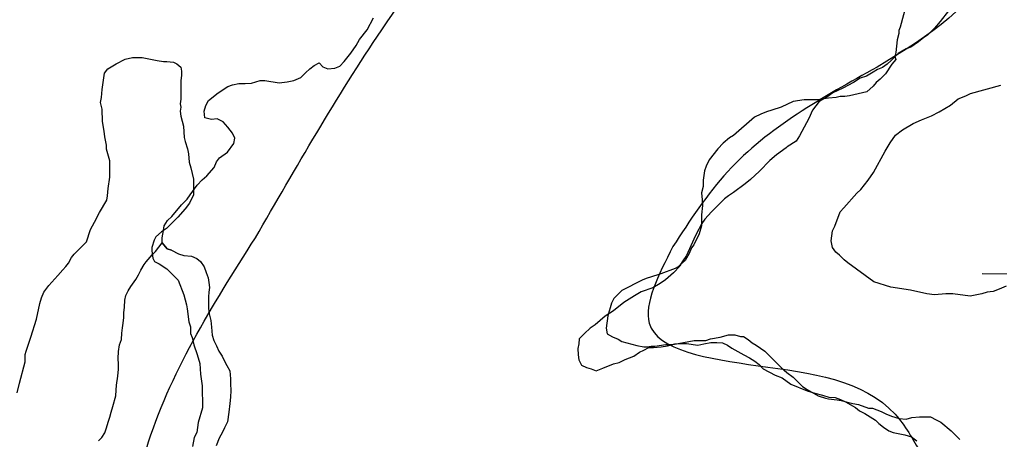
# Model space of a CAD drawing. Extents: x 3172231 to 3210228, y 940198 to 965780.
# Drawn here: x 3186153 to 3186789, y 963135 to 963407 of the extents above; entities that cross this region are included whole.
import ezdxf

# ---------------------------------------------------------------- set-up
doc = ezdxf.new("R2010")
doc.units = 0
for name, color, linetype in [('V-BORW-LINE', 7, 'Continuous'), ('V-SITE-VEGE', 7, 'Continuous'), ('V-TOPO-SHOR', 7, 'Continuous'), ('V-WETL-SWMP', 7, 'Continuous')]:
    doc.layers.add(name, color=color, linetype=linetype)

msp = doc.modelspace()

# ---------------------------------------------------------------- linework, layer by layer
at = {"layer": 'V-BORW-LINE'}
for points in [[(3186744.137, 963503.352), (3186777.807, 963443.111), (3186709.853, 963376.22)], [(3186306.324, 963265.418), (3186388.322, 963400.409), (3186445.501, 963480.413)], [(3186709.853, 963376.22), (3186612.88, 963308.438), (3186577.222, 963259.794)], [(3186218.016, 963018.746), (3186235.68, 963128.706), (3186306.324, 963265.418)], [(3186577.222, 963259.794), (3186561.939, 963210.212), (3186632.573, 963182.533)], [(3186632.573, 963182.533), (3186721.437, 963151.14), (3186738.102, 963125.887)]]:
    msp.add_spline(points, degree=3, dxfattribs=at)
at = {"layer": 'V-SITE-VEGE'}
for p, q in [((3186728.388, 963415.783), (3186724.867, 963402.02)), ((3186724.867, 963402.02), (3186723.855, 963399.98)), ((3186723.855, 963399.98), (3186723.861, 963397.945)), ((3186722.856, 963393.867), (3186721.865, 963385.714)), ((3186723.861, 963397.945), (3186722.856, 963393.867)), ((3186721.865, 963385.714), (3186721.363, 963383.166)), ((3186721.881, 963381.133), (3186719.346, 963378.069)), ((3186721.363, 963383.166), (3186721.881, 963381.133)), ((3186719.346, 963378.069), (3186715.291, 963371.943)), ((3186711.735, 963368.367), (3186709.196, 963366.322)), ((3186715.291, 963371.943), (3186711.735, 963368.367)), ((3186703.105, 963360.188), (3186691.911, 963357.607)), ((3186707.166, 963363.77), (3186703.105, 963360.188)), ((3186709.196, 963366.322), (3186707.166, 963363.77)), ((3186655.253, 963353.925), (3186647.625, 963350.335)), ((3186662.378, 963354.965), (3186655.253, 963353.925)), ((3186671.037, 963354.994), (3186662.378, 963354.965)), ((3186678.16, 963356.034), (3186671.037, 963354.994)), ((3186683.254, 963356.561), (3186678.16, 963356.034)), ((3186685.799, 963357.079), (3186683.254, 963356.561)), ((3186688.855, 963357.089), (3186685.799, 963357.079)), ((3186691.911, 963357.607), (3186688.855, 963357.089)), ((3186641.522, 963348.277), (3186637.958, 963347.249)), ((3186647.625, 963350.335), (3186641.522, 963348.277)), ((3186630.331, 963343.656), (3186616.62, 963331.899)), ((3186634.399, 963345.708), (3186630.331, 963343.656)), ((3186637.958, 963347.249), (3186634.399, 963345.708)), ((3186614.076, 963330.363), (3186610.015, 963326.785)), ((3186616.62, 963331.899), (3186614.076, 963330.363)), ((3186606.464, 963323.209), (3186600.883, 963316.062)), ((3186610.015, 963326.785), (3186606.464, 963323.209)), ((3186600.883, 963316.062), (3186598.86, 963311.98)), ((3186598.86, 963311.98), (3186597.85, 963308.92)), ((3186597.85, 963308.92), (3186596.853, 963302.807)), ((3186596.867, 963298.733), (3186595.861, 963294.656)), ((3186596.853, 963302.807), (3186596.867, 963298.733)), ((3186595.861, 963294.656), (3186596.386, 963290.074)), ((3186596.396, 963286.509), (3186595.907, 963280.396)), ((3186596.386, 963290.074), (3186596.396, 963286.509)), ((3186595.907, 963280.396), (3186595.929, 963273.267)), ((3186595.929, 963273.267), (3186594.42, 963268.167)), ((3186594.42, 963268.167), (3186590.879, 963261.028)), ((3186589.355, 963258.986), (3186587.839, 963255.414)), ((3186590.879, 963261.028), (3186589.355, 963258.986)), ((3186587.839, 963255.414), (3186585.308, 963250.825)), ((3186580.737, 963246.735), (3186578.705, 963245.707)), ((3186582.261, 963248.267), (3186580.737, 963246.735)), ((3186585.308, 963250.825), (3186582.261, 963248.267)), ((3186567.513, 963241.598), (3186559.882, 963239.026)), ((3186569.549, 963242.114), (3186567.513, 963241.598)), ((3186578.705, 963245.707), (3186569.549, 963242.114)), ((3186557.341, 963238), (3186544.121, 963231.338)), ((3186559.882, 963239.026), (3186557.341, 963238)), ((3186544.121, 963231.338), (3186539.046, 963226.228)), ((3186537.526, 963223.168), (3186535.007, 963215.011)), ((3186539.046, 963226.228), (3186537.526, 963223.168)), ((3186535.007, 963215.011), (3186534.016, 963206.86)), ((3186534.016, 963206.86), (3186534.536, 963203.297)), ((3186534.536, 963203.297), (3186538.108, 963201.271)), ((3186538.108, 963201.271), (3186541.678, 963199.756)), ((3186607.877, 963200.989), (3186613.474, 963202.535)), ((3186613.474, 963202.535), (3186617.55, 963202.547)), ((3186617.55, 963202.547), (3186621.117, 963201.542)), ((3186621.117, 963201.542), (3186623.155, 963201.548)), ((3186623.155, 963201.548), (3186626.217, 963199.52)), ((3186541.678, 963199.756), (3186544.227, 963198.232)), ((3186544.227, 963198.232), (3186553.912, 963195.719)), ((3186553.912, 963195.719), (3186558.5, 963194.718)), ((3186560.535, 963194.724), (3186563.081, 963195.242)), ((3186563.081, 963195.242), (3186565.627, 963195.248)), ((3186565.627, 963195.248), (3186572.754, 963196.29)), ((3186572.754, 963196.29), (3186577.337, 963196.307)), ((3186577.337, 963196.307), (3186591.079, 963198.898)), ((3186591.079, 963198.898), (3186598.718, 963198.922)), ((3186598.718, 963198.922), (3186601.77, 963199.95)), ((3186601.77, 963199.95), (3186607.877, 963200.989)), ((3186626.217, 963199.52), (3186628.771, 963197.491)), ((3186628.771, 963197.491), (3186631.321, 963195.973)), ((3186631.321, 963195.973), (3186636.936, 963191.916)), ((3186558.5, 963194.718), (3186560.535, 963194.724)), ((3186636.936, 963191.916), (3186647.666, 963181.256)), ((3186647.666, 963181.256), (3186651.239, 963178.213)), ((3186651.239, 963178.213), (3186655.323, 963175.169)), ((3186655.323, 963175.169), (3186661.457, 963169.079)), ((3186661.457, 963169.079), (3186664.519, 963167.051)), ((3186664.519, 963167.051), (3186671.66, 963163)), ((3186671.66, 963163), (3186676.25, 963161.487)), ((3186676.25, 963161.487), (3186678.287, 963160.985)), ((3186678.287, 963160.985), (3186683.891, 963160.493)), ((3186683.891, 963160.493), (3186686.438, 963159.994)), ((3186686.438, 963159.994), (3186694.088, 963157.981)), ((3186694.088, 963157.981), (3186697.651, 963157.483)), ((3186697.651, 963157.483), (3186704.281, 963154.958)), ((3186704.281, 963154.958), (3186706.826, 963154.966)), ((3186706.826, 963154.966), (3186712.436, 963152.947)), ((3186712.436, 963152.947), (3186715.495, 963151.429)), ((3186715.495, 963151.429), (3186719.065, 963149.913)), ((3186719.065, 963149.913), (3186724.163, 963148.402)), ((3186724.163, 963148.402), (3186728.748, 963147.908)), ((3186728.748, 963147.908), (3186732.309, 963148.939)), ((3186732.309, 963148.939), (3186737.401, 963149.465)), ((3186737.401, 963149.465), (3186744.53, 963149.487)), ((3186744.53, 963149.487), (3186748.102, 963147.462)), ((3186748.102, 963147.462), (3186751.161, 963145.944)), ((3186751.161, 963145.944), (3186757.801, 963140.364)), ((3186757.801, 963140.364), (3186763.421, 963134.779))]:
    msp.add_line(p, q, dxfattribs=at)
for points in [[(3186151.792, 963164.931), (3186153.366, 963171.313), (3186157.043, 963185.141), (3186157.026, 963189.923), (3186157.553, 963192.051), (3186160.711, 963201.095), (3186164.395, 963212.799), (3186166.488, 963222.902), (3186167.539, 963226.625), (3186169.122, 963230.349), (3186172.296, 963234.613), (3186178.121, 963241.009), (3186181.297, 963244.738), (3186183.417, 963246.872), (3186185.004, 963249.002), (3186187.118, 963252.727), (3186188.705, 963254.857), (3186196.651, 963262.857), (3186199.283, 963270.834), (3186201.925, 963275.626), (3186205.093, 963282.014), (3186209.85, 963289.999), (3186210.373, 963292.657), (3186210.889, 963297.441), (3186211.927, 963304.886), (3186211.894, 963315.515), (3186209.746, 963322.947), (3186209.738, 963325.603), (3186208.656, 963330.914), (3186208.114, 963334.631), (3186207.03, 963341.006), (3186207.006, 963348.975), (3186205.928, 963353.225), (3186206.451, 963356.415), (3186206.965, 963361.732), (3186208.525, 963372.365), (3186210.643, 963375.03), (3186215.945, 963378.235), (3186221.782, 963381.442), (3186226.562, 963382.519), (3186232.937, 963382.54), (3186242.51, 963380.445), (3186246.763, 963379.926), (3186248.889, 963379.933), (3186253.143, 963379.414), (3186255.271, 963378.36), (3186257.933, 963376.242), (3186258.474, 963373.588), (3186258.482, 963370.93)], [(3186258.482, 963370.93), (3186257.964, 963367.208), (3186258.001, 963355.516), (3186257.479, 963352.328), (3186258.017, 963350.204), (3186257.495, 963347.543), (3186258.036, 963344.357), (3186259.652, 963337.985), (3186260.207, 963330.549), (3186260.745, 963327.895), (3186262.355, 963323.115), (3186262.898, 963319.926), (3186263.444, 963314.616), (3186264.52, 963310.899), (3186266.138, 963303.464), (3186266.17, 963293.368), (3186263.53, 963288.045), (3186260.884, 963284.316), (3186256.119, 963278.989), (3186248.703, 963271.524), (3186245.52, 963269.388), (3186241.811, 963266.187), (3186240.753, 963264.059), (3186239.176, 963259.271), (3186239.184, 963257.145), (3186239.729, 963252.365), (3186240.8, 963250.239), (3186243.993, 963248.658), (3186248.785, 963245.483), (3186253.051, 963241.246), (3186256.25, 963238.068), (3186260, 963228.514), (3186261.614, 963222.142), (3186262.154, 963219.486), (3186263.244, 963210.989), (3186264.317, 963207.802), (3186264.329, 963203.551), (3186265.4, 963200.898), (3186266.48, 963196.118), (3186268.626, 963189.747), (3186270.238, 963183.908), (3186270.793, 963177.002), (3186271.878, 963169.564), (3186271.923, 963155.218), (3186269.298, 963145.643), (3186268.255, 963139.262), (3186266.67, 963136.069), (3186265.628, 963130.22)]]:
    msp.add_lwpolyline(points, dxfattribs=at)
at = {"layer": 'V-TOPO-SHOR'}
for points in [[(3186756.054, 963412.801), (3186750.75, 963405.891), (3186747.006, 963401.494), (3186742.633, 963397.093), (3186739.819, 963395.204), (3186736.694, 963392.687), (3186731.693, 963389.224), (3186728.566, 963387.963), (3186723.562, 963385.126), (3186718.879, 963380.412), (3186716.378, 963378.21), (3186713.253, 963376.007), (3186710.123, 963374.743), (3186707.31, 963372.855), (3186702.933, 963370.334), (3186698.864, 963369.068), (3186694.487, 963366.233), (3186687.608, 963362.453), (3186681.038, 963359.61), (3186677.288, 963356.78), (3186672.283, 963353.943), (3186667.916, 963348.291), (3186665.428, 963342.956), (3186659.511, 963331.657), (3186657.328, 963328.204), (3186651.389, 963324.426), (3186650.764, 963323.799), (3186644.514, 963319.392), (3186640.139, 963315.617), (3186633.582, 963308.703), (3186627.646, 963303.36), (3186624.21, 963300.527), (3186616.71, 963294.865), (3186613.271, 963292.659), (3186610.771, 963290.773), (3186602.339, 963282.286), (3186597.969, 963277.571), (3186596.099, 963274.747)], [(3186251.978, 963257.393), (3186249.027, 963258.267), (3186245.879, 963262.33), (3186245.868, 963265.464), (3186246.794, 963270.166), (3186247.097, 963273.299), (3186249.278, 963276.752), (3186252.09, 963279.267), (3186258.333, 963286.808), (3186262.078, 963290.578), (3186263.948, 963293.405), (3186268.628, 963299.686), (3186271.749, 963303.143), (3186274.874, 963305.658), (3186279.556, 963310.999), (3186281.11, 963314.763), (3186282.982, 963317.276), (3186288.297, 963321.053), (3186292.35, 963326.705), (3186292.966, 963330.154), (3186291.389, 963333.281), (3186288.557, 963337.344), (3186285.411, 963340.781), (3186281.647, 963342.649), (3186277.889, 963342.323), (3186273.498, 963343.249), (3186273.172, 963347.634), (3186274.098, 963351.396), (3186275.97, 963354.535), (3186282.218, 963359.567), (3186288.471, 963363.661), (3186291.6, 963364.611), (3186295.67, 963365.564), (3186299.743, 963365.578), (3186303.815, 963365.904), (3186309.449, 963367.489), (3186312.582, 963367.499), (3186321.671, 963365.961), (3186326.996, 963366.606), (3186331.379, 963367.561), (3186335.759, 963369.455), (3186338.883, 963372.597), (3186341.692, 963375.114), (3186344.506, 963377.315), (3186347.634, 963378.89), (3186350.149, 963376.394), (3186353.284, 963375.15), (3186357.982, 963375.478), (3186361.111, 963376.742), (3186363.921, 963379.883), (3186368.29, 963385.225), (3186371.72, 963390.248), (3186373.901, 963394.015), (3186378.892, 963400.298), (3186382.939, 963408.142)], [(3186596.099, 963274.747), (3186592.361, 963267.841), (3186590.805, 963264.704), (3186586.14, 963254.038), (3186583.334, 963249.954), (3186581.775, 963247.13), (3186577.718, 963242.731), (3186572.406, 963238.328), (3186568.967, 963235.811), (3186564.277, 963232.976), (3186556.767, 963230.445), (3186552.389, 963227.924), (3186545.511, 963223.517), (3186538.636, 963218.167), (3186533.322, 963214.704), (3186526.762, 963209.043), (3186523.635, 963206.84), (3186519.887, 963203.383), (3186516.452, 963199.926), (3186516.149, 963196.79), (3186515.533, 963193.657), (3186515.858, 963189.583), (3186516.182, 963186.452), (3186518.072, 963183.011), (3186521.212, 963181.457), (3186524.347, 963180.527), (3186527.485, 963179.284), (3186531.866, 963180.865), (3186538.749, 963183.705), (3186542.505, 963184.658), (3186546.259, 963186.55), (3186551.891, 963188.762), (3186555.641, 963191.281), (3186558.457, 963192.543), (3186561.584, 963194.433), (3186564.715, 963194.441), (3186569.729, 963194.773), (3186573.798, 963195.412), (3186578.494, 963196.68), (3186582.566, 963197.007), (3186586.013, 963197.017), (3186593.535, 963195.789), (3186597.291, 963196.741), (3186601.987, 963197.695), (3186605.747, 963197.708), (3186609.507, 963197.407), (3186612.645, 963195.85), (3186615.471, 963193.98), (3186623.317, 963189.62), (3186627.083, 963187.752), (3186630.536, 963185.571), (3186633.362, 963183.386), (3186635.877, 963180.574), (3186643.723, 963176.527), (3186648.116, 963174.664), (3186653.769, 963170.609), (3186664.435, 963166.257), (3186669.452, 963164.706), (3186674.47, 963163.469), (3186678.545, 963162.23), (3186682.619, 963161.929), (3186686.07, 963160.688), (3186689.207, 963159.132), (3186695.8, 963155.394), (3186698.313, 963153.209), (3186701.764, 963151.654), (3186708.669, 963147.29), (3186710.871, 963145.105), (3186714.011, 963142.608), (3186717.463, 963140.425), (3186720.288, 963139.182), (3186727.812, 963137.64), (3186732.203, 963136.401), (3186735.656, 963133.906)], [(3186251.978, 963257.393), (3186256.463, 963255.168), (3186259.926, 963253.958), (3186264.81, 963253.567), (3186268.276, 963252.154), (3186270.723, 963250.124), (3186273.177, 963246.673), (3186274.409, 963243.014), (3186275.642, 963239.559), (3186276.058, 963236.507), (3186276.476, 963233.253), (3186276.079, 963230.199), (3186275.884, 963227.146), (3186275.894, 963224.092), (3186275.909, 963219.615), (3186276.326, 963216.158), (3186277.359, 963211.888), (3186277.778, 963207.616), (3186278.405, 963202.326), (3186279.433, 963198.869), (3186281.074, 963195.416), (3186282.712, 963191.961), (3186284.758, 963188.711), (3186286.396, 963185.461), (3186287.83, 963182.616), (3186289.671, 963179.163), (3186290.095, 963174.076), (3186290.105, 963170.819), (3186290.322, 963166.547), (3186290.134, 963162.068), (3186289.741, 963157.997), (3186289.147, 963152.5), (3186288.149, 963146.188), (3186286.331, 963142.317), (3186284.916, 963139.463), (3186282.892, 963135.59), (3186280.873, 963130.699)]]:
    msp.add_lwpolyline(points, dxfattribs=at)
at = {"layer": 'V-WETL-SWMP'}
msp.add_line((3186778.056, 963242.28), (3186878.053, 963241.599), dxfattribs=at)
for points in [[(3186793.527, 963234.238), (3186789.073, 963232.24), (3186785.112, 963230.741), (3186781.149, 963230.232), (3186777.682, 963229.229), (3186770.252, 963227.718), (3186758.847, 963229.168), (3186754.386, 963229.154), (3186746.953, 963228.634), (3186741.995, 963229.113), (3186731.578, 963231.558), (3186718.685, 963233.499), (3186707.769, 963236.933), (3186690.877, 963249.269), (3186688.392, 963251.244), (3186685.408, 963254.208), (3186682.924, 963256.183), (3186680.931, 963259.15), (3186679.926, 963263.608), (3186680.896, 963270.055), (3186682.373, 963273.033), (3186685.812, 963282.462), (3186688.282, 963284.949), (3186696.678, 963294.393), (3186699.148, 963296.88), (3186704.085, 963302.844), (3186707.539, 963307.811), (3186714.929, 963321.714), (3186718.38, 963327.177), (3186721.834, 963332.145), (3186726.283, 963335.629), (3186733.21, 963339.617), (3186738.654, 963342.113), (3186745.089, 963344.612), (3186750.038, 963347.107), (3186757.458, 963351.592), (3186762.402, 963355.573), (3186767.352, 963357.572), (3186770.321, 963359.068), (3186790.13, 963364.585)], [(3186204.57, 963133.786), (3186206.597, 963136.031), (3186208.623, 963139.09), (3186209.63, 963142.349), (3186210.839, 963146.016), (3186211.846, 963149.275), (3186212.651, 963152.33), (3186213.859, 963156.201), (3186215.873, 963162.923), (3186216.064, 963166.79), (3186216.258, 963169.844), (3186217.053, 963175.748), (3186217.446, 963180.226), (3186217.436, 963183.482), (3186217.221, 963187.145), (3186217.409, 963191.826), (3186218.21, 963196.102), (3186219.42, 963199.566), (3186219.61, 963203.636), (3186220.21, 963207.098), (3186220.607, 963210.152), (3186221.002, 963213.816), (3186220.992, 963216.869), (3186221.388, 963220.533), (3186221.577, 963225.011), (3186222.178, 963228.065), (3186223.796, 963231.123), (3186225.415, 963233.977), (3186228.86, 963238.465), (3186230.479, 963241.523), (3186232.097, 963244.581), (3186234.12, 963248.251), (3186235.54, 963249.883), (3186236.756, 963251.515), (3186239.392, 963254.373), (3186241.624, 963256.618), (3186243.65, 963259.474), (3186245.879, 963262.33), (3186249.026, 963258.267), (3186251.978, 963257.392), (3186256.462, 963255.168), (3186259.926, 963253.958), (3186264.811, 963253.566), (3186268.275, 963252.153), (3186270.724, 963250.125), (3186273.177, 963246.674), (3186274.41, 963243.014), (3186275.642, 963239.559), (3186276.058, 963236.507), (3186276.476, 963233.253), (3186276.078, 963230.199), (3186275.885, 963227.146), (3186275.894, 963224.093), (3186275.909, 963219.616), (3186276.327, 963216.158), (3186277.358, 963211.887), (3186277.778, 963207.615), (3186278.406, 963202.326), (3186279.434, 963198.869)], [(3186279.434, 963198.869), (3186281.073, 963195.415), (3186282.712, 963191.961), (3186284.758, 963188.711), (3186286.396, 963185.46), (3186287.83, 963182.616), (3186289.672, 963179.162), (3186290.096, 963174.076), (3186290.106, 963170.82), (3186290.323, 963166.547), (3186290.134, 963162.069), (3186289.74, 963157.997), (3186289.147, 963152.501), (3186288.149, 963146.189), (3186286.33, 963142.317), (3186284.915, 963139.463), (3186282.892, 963135.59), (3186280.873, 963130.699)]]:
    msp.add_lwpolyline(points, dxfattribs=at)

doc.saveas('drawing.dxf')
